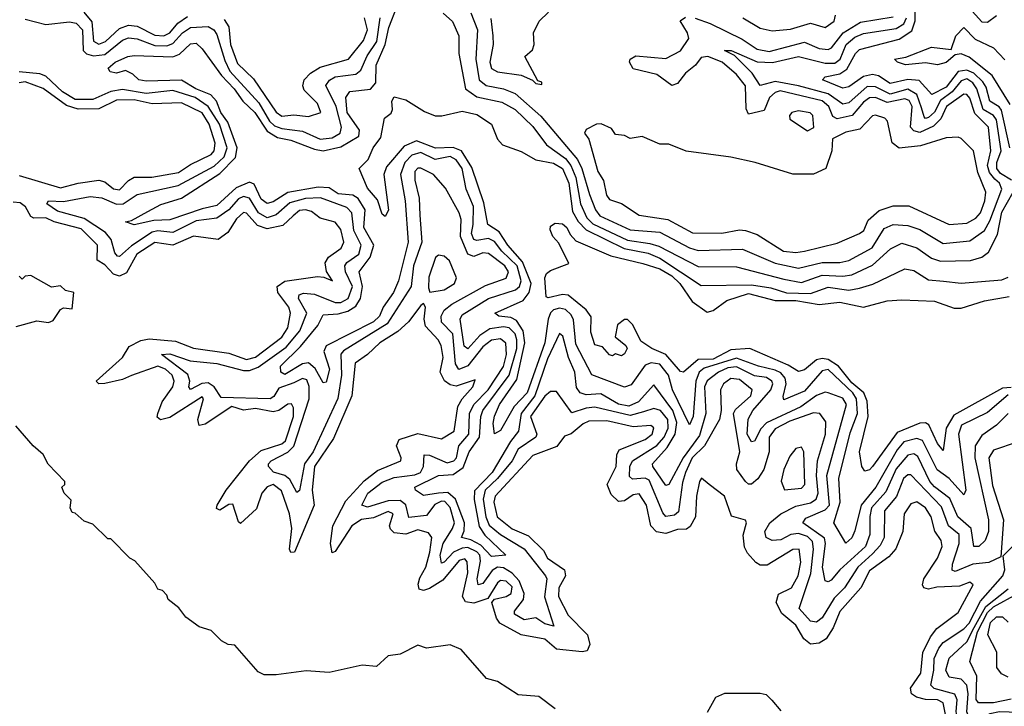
# Model space of a CAD drawing. Extents: x 2494106 to 2685573, y 758056 to 915185.
# Tile 490 of 507: x 2657097 to 2660432, y 884363 to 886689. Entities that reach past the tile are written whole.
import ezdxf

# ---------------------------------------------------------------- set-up
doc = ezdxf.new("R2010")
doc.units = 0

msp = doc.modelspace()

# ---------------------------------------------------------------- linework, layer by layer
at = {"layer": '0CON05XD'}
for points in [[(2659160, 885380), (2659125, 885386.5), (2659065, 885421.4), (2659015, 885418.6), (2658994.6, 885425), (2658983, 885443), (2658977, 885495), (2658955.2, 885545.2), (2658936.7, 885616.7), (2658925, 885625.7), (2658885, 885540.5), (2658841.3, 885415), (2658795.4, 885355), (2658786.8, 885295), (2658759.5, 885260.5), (2658696.9, 885155), (2658637, 885093), (2658636, 885064), (2658652.7, 884972.7), (2658672.6, 884942.6), (2658743.3, 884875), (2658695, 884870.7), (2658659, 884909), (2658625, 884927.6), (2658592.9, 884935), (2658602.2, 884957.8), (2658603.2, 884985), (2658573.1, 885065), (2658547.3, 885087.3), (2658515.3, 885085.3), (2658465, 885077.3), (2658436.9, 885095), (2658435.5, 885105), (2658515, 885144.6), (2658565, 885148.3), (2658598.3, 885171.7), (2658619.4, 885225), (2658654.1, 885275), (2658658.8, 885345), (2658665.6, 885365), (2658754.8, 885485), (2658780.1, 885575), (2658780.9, 885605), (2658774.4, 885625), (2658755, 885644.8), (2658735, 885649.2), (2658688.7, 885641.3), (2658655, 885619), (2658615, 885573.8), (2658602.7, 885582.7), (2658588.8, 885675), (2658595, 885689.6), (2658685, 885744.8), (2658775.8, 885774.2), (2658789.2, 885785), (2658795.8, 885804.2), (2658782, 885855), (2658729.4, 885905), (2658705, 885937.5), (2658685, 885947.6), (2658645, 885940.8), (2658634.7, 885945), (2658627.2, 885965), (2658633, 885995), (2658634.2, 886055.8), (2658608.7, 886115), (2658595.6, 886185), (2658575, 886214.1), (2658555, 886225.6), (2658504.2, 886215), (2658455, 886238.9), (2658425, 886230.6), (2658401, 886205), (2658386.9, 886165), (2658402.3, 886075), (2658412.9, 885935), (2658379.5, 885805), (2658363, 885765), (2658328.4, 885715), (2658315.2, 885685), (2658295, 885665.2), (2658135, 885584.5), (2658127.5, 885565), (2658146.2, 885505), (2658135, 885461.2), (2658125, 885458.8), (2658097.9, 885507.9), (2658075, 885526.2), (2658055, 885522.9), (2657995, 885486.9), (2657981.8, 885495), (2657980, 885515), (2658048.4, 885581.6), (2658106.3, 885653.7), (2658125, 885689.5), (2658175, 885693), (2658207.8, 885702.2), (2658235, 885718.6), (2658251, 885745), (2658257.6, 885785), (2658247, 885835), (2658284.4, 885885), (2658296, 885925), (2658262.7, 885985), (2658266.7, 886045), (2658243.2, 886083.2), (2658224.8, 886094.8), (2658175, 886099.1), (2658145, 886119.8), (2658108, 886122), (2658005, 886103.7), (2657955, 886071.8), (2657935, 886066.9), (2657915, 886080.7), (2657891.5, 886131.5), (2657875, 886138.9), (2657830.4, 886119.6), (2657765, 886059.6), (2657715, 886048.6), (2657605, 886011.1), (2657551.5, 886008.5), (2657485, 885994.4), (2657455, 886004), (2657475, 886008.8), (2657530.8, 886039.2), (2657575, 886063.2), (2657645, 886084.7), (2657775, 886167.7), (2657827.7, 886222.3), (2657833.4, 886255), (2657801.8, 886341.8), (2657778.5, 886375), (2657762.9, 886412.9), (2657744.1, 886434.1), (2657693.3, 886455), (2657645, 886484.6), (2657525, 886480.8), (2657500, 886485), (2657480, 886505), (2657455, 886517.1), (2657425, 886508.1), (2657402.9, 886512.9), (2657396, 886525), (2657420, 886545), (2657463.3, 886565), (2657485, 886567.8), (2657615, 886563.2), (2657638, 886571.9), (2657675, 886607.1), (2657695, 886609.1), (2657715, 886590.6), (2657779.9, 886499.9), (2657822.9, 886455), (2657852.8, 886412.8), (2657892.8, 886375), (2657935, 886311.4), (2657970.1, 886290.1), (2658015, 886281.5), (2658095, 886250.2), (2658125, 886245.2), (2658185, 886258.3), (2658245.4, 886295), (2658247.5, 886315), (2658206, 886375), (2658200.9, 886425), (2658215, 886446.2), (2658285, 886454), (2658302.6, 886475), (2658304.7, 886535), (2658334.8, 886605), (2658346.8, 886663.2), (2658375.5, 886734.5)], [(2660450.3, 886255), (2660422.2, 886382.2), (2660414.3, 886394.3), (2660382.8, 886412.8), (2660370.4, 886460.4), (2660358.8, 886478.9), (2660328.2, 886508.2), (2660305, 886518.6), (2660275, 886513.4), (2660235, 886460.7), (2660186, 886436), (2660142.8, 886482.8), (2660105, 886486.9), (2660045, 886473), (2660005, 886498.4), (2659985, 886503.1), (2659955, 886497), (2659905, 886461.8), (2659885, 886457.7), (2659816.2, 886485), (2659824.6, 886495.3), (2659874.5, 886505.5), (2659898.4, 886521.6), (2659927.2, 886575), (2659941.3, 886588.7), (2660075, 886623.4), (2660118.2, 886651.8), (2660130, 886685), (2660128.2, 886765)], [(2660281.4, 886765), (2660355, 886681.8), (2660375, 886680.2), (2660405, 886703.4)], [(2657314.6, 886714.5), (2657341.6, 886681.6), (2657346.8, 886616.8), (2657365, 886605.9), (2657387.3, 886615), (2657435, 886658.8), (2657465, 886670.4), (2657495, 886666.8), (2657555, 886637.1), (2657585, 886634), (2657605, 886644.3), (2657633, 886676.9), (2657665, 886699.6)], [(2658530.9, 886710.9), (2658562.7, 886682.7), (2658584.6, 886635), (2658583.8, 886575), (2658606.2, 886455), (2658645, 886427.4), (2658729.7, 886409.7), (2658774.5, 886385), (2658835, 886327.3), (2658881.5, 886265), (2658945, 886219.2), (2658963.2, 886195), (2658979.9, 886155), (2658995.7, 886065.7), (2659017.6, 886017.6), (2659037.6, 885997.6), (2659155, 885941.8), (2659231.5, 885931.5), (2659261.5, 885921.5), (2659395, 885853.5), (2659525, 885852), (2659685, 885810), (2659745, 885799.2), (2659815, 885823.9), (2659885, 885820.4), (2659915, 885824.7), (2659985, 885857.2), (2660046.6, 885913.4), (2660085, 885932), (2660135, 885916.7), (2660185, 885880.8), (2660215, 885870.7), (2660317, 885873), (2660355.4, 885884.6), (2660378.2, 885901.8), (2660408.4, 885961.6), (2660422.9, 886037.1), (2660461.6, 886105)], [(2658625, 886712.9), (2658646.9, 886655), (2658641.9, 886555), (2658652.9, 886485), (2658676.3, 886466.3), (2658735, 886454.4), (2658775, 886439.3), (2658861.8, 886361.8), (2658985.6, 886215), (2659000.7, 886185), (2659026.8, 886096.8), (2659047.2, 886045), (2659062, 886025), (2659165, 885977.4), (2659265, 885969), (2659365, 885916.4), (2659395, 885907.3), (2659545, 885911.8), (2659655, 885864.8), (2659735, 885847.6), (2659815, 885866.5), (2659875, 885866.6), (2659905, 885873.7), (2659984, 885916), (2660025, 885981.8), (2660055, 885995.3), (2660105, 885991.6), (2660145, 885978.2), (2660225, 885930.9), (2660315, 885940.3), (2660364.1, 885975), (2660382.6, 886007.4), (2660423.5, 886115), (2660415.2, 886135), (2660399, 886149), (2660381.3, 886171.4), (2660374.8, 886195), (2660386.3, 886245), (2660377.5, 886325), (2660331.8, 886371.8), (2660315, 886423.1), (2660305, 886436.2), (2660295, 886437.3), (2660235.7, 886395), (2660216.3, 886353.7), (2660191.9, 886328.1), (2660145, 886307.4), (2660125, 886312.6), (2660113.6, 886325), (2660120, 886395), (2660109.4, 886415), (2660095, 886421.3), (2660035, 886408.4), (2659995, 886425.5), (2659975, 886424.8), (2659955, 886410.2), (2659915.9, 886364.1), (2659865, 886353.2), (2659850.9, 886360.9), (2659837.2, 886395), (2659815, 886414.1), (2659672.1, 886447.9), (2659655, 886442.5), (2659636.7, 886425), (2659618.4, 886381.6), (2659565, 886368.8), (2659557.6, 886387.6), (2659555.2, 886465), (2659525, 886503.7), (2659475.8, 886545), (2659427.5, 886565), (2659405, 886560.9), (2659385.7, 886535), (2659351.6, 886508.4), (2659325, 886472.5), (2659305, 886466.4), (2659255, 886503.6), (2659175, 886523.1), (2659162, 886545), (2659164.5, 886555.5), (2659183.2, 886566.8), (2659285, 886558.2), (2659335, 886583.7), (2659362.6, 886625), (2659358.6, 886645), (2659333.9, 886685), (2659352.3, 886697.7)], [(2658693, 886693), (2658699.4, 886635), (2658700.6, 886605), (2658689.1, 886545), (2658695, 886523.3), (2658715, 886512.3), (2658795, 886501.2), (2658833.8, 886483.8), (2658845, 886472.5), (2658865, 886470), (2658865, 886477.5), (2658851.7, 886481.7), (2658807.5, 886565), (2658833.3, 886586.7), (2658838.8, 886605), (2658837.5, 886645), (2658856.4, 886683.6), (2658887.5, 886715)], [(2659545.9, 886695.9), (2659605, 886660), (2659645, 886651.2), (2659707, 886657), (2659775, 886677.1), (2659825, 886662.9), (2659855, 886684.3), (2659860, 886705)], [(2657115, 886691.1), (2657185, 886672.3), (2657265, 886681.7), (2657287.8, 886677.8), (2657309.8, 886655), (2657311.8, 886585), (2657323.2, 886573.2), (2657346.8, 886566.8), (2657385, 886571.6), (2657445, 886619.3), (2657465, 886627.6), (2657495, 886624.3), (2657555, 886602.1), (2657595, 886600.2), (2657615, 886609), (2657648.6, 886645), (2657675, 886662.5), (2657735, 886666.3), (2657754.6, 886655), (2657765, 886639.4), (2657791.4, 886551.4), (2657809, 886515), (2657907, 886407), (2657943.2, 886345), (2657960.1, 886330.1), (2657985, 886320.7), (2658055, 886311), (2658115, 886284.8), (2658155, 886289.2), (2658182.3, 886305), (2658186.4, 886325), (2658169.1, 886395), (2658134.2, 886465.8), (2658146.1, 886483.9), (2658164.8, 886495.2), (2658235.2, 886504.8), (2658252.1, 886517.9), (2658273.2, 886566.8), (2658306.2, 886615), (2658317.8, 886695)], [(2657789.6, 886689.5), (2657804.8, 886664.8), (2657810.4, 886605), (2657835, 886540.9), (2657888.3, 886488.3), (2657965, 886375.5), (2657985, 886362.2), (2658025, 886366.4), (2658075, 886361.1), (2658116.7, 886375), (2658106, 886405), (2658060.4, 886450.4), (2658055.5, 886465), (2658060, 886485), (2658081.9, 886508.1), (2658115, 886528.7), (2658210, 886555), (2658261.3, 886618.7), (2658275.3, 886655), (2658264.6, 886695)], [(2659385, 886694.8), (2659435, 886676.4), (2659543.6, 886623.6), (2659595, 886589.6), (2659635, 886580.9), (2659755, 886612.7), (2659805, 886591.8), (2659835, 886588.2), (2659846.2, 886593.8), (2659885.3, 886645), (2659945, 886680.2), (2660055, 886698.4)], [(2660455.7, 886145), (2660418.2, 886168.2), (2660405.9, 886185), (2660406.5, 886205), (2660420.5, 886245), (2660405, 886350.4), (2660394.9, 886364.9), (2660360, 886385), (2660338.4, 886455), (2660325, 886475.2), (2660305, 886488.9), (2660285, 886482.1), (2660254.5, 886445), (2660215.9, 886415), (2660195, 886375.4), (2660175, 886357.4), (2660165, 886354.7), (2660159.7, 886359.7), (2660151.1, 886391.1), (2660135.5, 886435.5), (2660105, 886453.6), (2660045, 886436.7), (2659995, 886462.1), (2659966.8, 886463.2), (2659905, 886407.9), (2659885, 886403.3), (2659835, 886438), (2659735, 886465.2), (2659655, 886480.2), (2659605, 886466.7), (2659577.5, 886507.5), (2659517.9, 886567.9), (2659483.8, 886585), (2659506.7, 886585), (2659595, 886546.6), (2659646.1, 886543.9), (2659735, 886564.7), (2659825, 886542.4), (2659858.1, 886541.9), (2659875.7, 886555), (2659895.7, 886605), (2659925, 886630.2), (2659955, 886642.3), (2660065, 886659.3), (2660091.2, 886675), (2660100.5, 886695)], [(2660451.4, 886401.4), (2660390.1, 886500.1), (2660312.2, 886562.2), (2660285, 886573.3), (2660265, 886570), (2660235, 886543.8), (2660205, 886536.2), (2660165, 886543.5), (2660096.4, 886536.4), (2660070, 886545), (2660060, 886555), (2660098, 886562), (2660185, 886596), (2660251.7, 886588.3), (2660267.5, 886635), (2660295, 886662.5), (2660333.1, 886623.1), (2660395, 886593.8), (2660433.3, 886553.3)], [(2659616.8, 885165), (2659596.4, 885133.6), (2659575, 885115.5), (2659565, 885115.5), (2659555, 885124.4), (2659526.1, 885165), (2659524.7, 885185), (2659535.6, 885225), (2659514.5, 885355), (2659521.7, 885368.3), (2659572.7, 885415), (2659577.3, 885435), (2659535, 885470.3), (2659505, 885474), (2659480.8, 885455), (2659470, 885435), (2659472.7, 885365), (2659467.3, 885335), (2659416.5, 885245), (2659374.2, 885205), (2659351.6, 885155), (2659341.7, 885121.7), (2659328.4, 885021.6), (2659315, 885010.4), (2659285, 885006.5), (2659275, 885018), (2659228.9, 885128.9), (2659215, 885136), (2659172.3, 885132.3), (2659161.7, 885141.7), (2659163.8, 885175), (2659172.8, 885195), (2659255, 885246.4), (2659279.5, 885275), (2659292.6, 885305), (2659291.7, 885335), (2659267.7, 885365), (2659245, 885371.9), (2659209.1, 885360.9), (2659165, 885348.8), (2659045, 885376), (2659015, 885373.2), (2658967.3, 885357.3), (2658915, 885430), (2658895, 885429.1), (2658875, 885413.2), (2658826.6, 885345), (2658848.7, 885285), (2658845.4, 885275), (2658785.5, 885234.5), (2658764.8, 885195), (2658715.5, 885134.5), (2658673.5, 885095), (2658666.6, 885065), (2658675.1, 885005.1), (2658686.9, 884976.9), (2658725, 884944.8), (2658805, 884896.9), (2658878.2, 884805), (2658882.1, 884795), (2658874.3, 884734.3), (2658906, 884635), (2658875, 884642.5), (2658845, 884662.5), (2658805, 884655.8), (2658772.5, 884675), (2658772.5, 884685), (2658803.3, 884725), (2658805.2, 884745), (2658788.4, 884788.4), (2658765, 884813.9), (2658735, 884832.1), (2658715, 884834.8), (2658697, 884823), (2658665, 884779.3), (2658650, 884775), (2658645.8, 884795), (2658657.3, 884855), (2658655.4, 884875), (2658645, 884886.6), (2658615, 884900.7), (2658595, 884899.3), (2658565.9, 884885), (2658535, 884851.2), (2658525, 884848), (2658520.6, 884875), (2658531, 884915), (2658563, 884965), (2658569, 884985), (2658555, 885036.8), (2658537.3, 885057.3), (2658525, 885058), (2658503.2, 885046.8), (2658475, 885009.3), (2658415, 885002.2), (2658405.2, 885045.2), (2658385, 885060), (2658345, 885059), (2658275, 885037.8), (2658255.6, 885045), (2658276.3, 885085), (2658325, 885122.4), (2658365, 885138.1), (2658435, 885147.3), (2658454.5, 885155.5), (2658464.7, 885175), (2658466.7, 885215), (2658485, 885214), (2658545, 885188.3), (2658567.7, 885195), (2658575.7, 885205), (2658584.2, 885245), (2658617.8, 885285), (2658620.8, 885355), (2658634.6, 885385.4), (2658683, 885435), (2658735, 885514.6), (2658745.2, 885555), (2658742.8, 885592.8), (2658725, 885608.4), (2658695, 885603.7), (2658665, 885581.1), (2658615, 885516.1), (2658583.6, 885503.6), (2658573.4, 885523.4), (2658564.4, 885625), (2658525.3, 885665), (2658523.9, 885685), (2658534.8, 885705.1), (2658560, 885725), (2658675, 885788.1), (2658745, 885813.1), (2658752, 885835), (2658739.6, 885855), (2658685, 885896.7), (2658665, 885899.7), (2658635, 885887.1), (2658614.5, 885894.5), (2658589.5, 885955), (2658592.5, 886012.5), (2658585.7, 886034.3), (2658538.9, 886118.9), (2658498, 886165), (2658455, 886186.4), (2658445, 886186.5), (2658435.5, 886174.5), (2658435.4, 886145), (2658450.3, 886085), (2658452.6, 886027.4), (2658458.7, 885935), (2658430.2, 885855), (2658423.2, 885785), (2658341.4, 885658.6), (2658193, 885567), (2658184.1, 885555.9), (2658186.9, 885485), (2658174, 885406), (2658090.5, 885225), (2658061.2, 885185), (2658045, 885094), (2658035, 885087.5), (2658011.8, 885131.8), (2657994.5, 885144.5), (2657956.8, 885156.8), (2657940, 885175), (2657940, 885185), (2657948.9, 885195), (2658005, 885223.8), (2658025.7, 885244.3), (2658077.5, 885405), (2658077, 885447), (2658069.1, 885469.1), (2658055, 885473.6), (2658025, 885459.4), (2657975, 885441.2), (2657957.3, 885412.7), (2657945, 885404.3), (2657779.1, 885409.1), (2657755.4, 885445.4), (2657735, 885459.4), (2657713.7, 885456.3), (2657675, 885436), (2657669.4, 885445), (2657673.4, 885465), (2657666.6, 885486.6), (2657576.7, 885555), (2657605, 885557.3), (2657673.8, 885533.8), (2657765, 885524.8), (2657855, 885500.5), (2657875, 885500.2), (2657905, 885511.7), (2657999.7, 885580.3), (2658045.6, 885635), (2658069.6, 885695), (2658041.5, 885745), (2658043, 885757), (2658057.6, 885762.4), (2658095, 885759.7), (2658165, 885731), (2658185, 885731.2), (2658209.2, 885745), (2658224.4, 885785), (2658200.7, 885835), (2658197.7, 885855), (2658205, 885866.6), (2658245.8, 885895), (2658253.2, 885925), (2658228.3, 885975), (2658222.2, 886035), (2658205, 886052.9), (2658115.8, 886085.8), (2658065, 886083.9), (2658011.3, 886068.7), (2657965, 886027.9), (2657935, 886017.7), (2657905.6, 886035), (2657875, 886084.7), (2657855, 886090.2), (2657838.2, 886081.8), (2657805, 886045.2), (2657765, 886016.7), (2657695, 886008), (2657615, 885968.1), (2657565, 885973.8), (2657545, 885969), (2657475, 885923.3), (2657435, 885887.3), (2657427.6, 885887.6), (2657418.8, 885898.8), (2657406.5, 885945), (2657387.8, 885967.8), (2657315.7, 886015.7), (2657225, 886040.8), (2657188.6, 886065), (2657194.7, 886075.3), (2657245, 886073.3), (2657335, 886090), (2657375, 886085.8), (2657425, 886063.7), (2657447.1, 886065), (2657495, 886097.5), (2657633.1, 886126.9), (2657755, 886193.3), (2657789.4, 886225), (2657799.5, 886255), (2657774, 886335), (2657735, 886394.8), (2657690.7, 886425), (2657615, 886448.7), (2657525, 886438.7), (2657445, 886452.3), (2657405, 886445.8), (2657345, 886419), (2657285, 886419), (2657241.9, 886445), (2657185, 886498.2), (2657165, 886505.7), (2657095, 886513)], [(2657095, 886161.1), (2657235, 886119.3), (2657295, 886135.7), (2657365, 886145.2), (2657385, 886140.3), (2657415, 886116.1), (2657435, 886112.3), (2657465, 886144.1), (2657485, 886155.7), (2657544.3, 886155.7), (2657635, 886171.9), (2657675, 886198.9), (2657745, 886232.9), (2657755.8, 886245), (2657759.1, 886270.9), (2657739, 886335), (2657715, 886374.1), (2657645, 886407), (2657545, 886404.3), (2657485, 886417.9), (2657425, 886416.7), (2657365, 886387.6), (2657295, 886386.2), (2657255, 886398.9), (2657176, 886456), (2657115, 886478.7), (2657095, 886475.6)], [(2660445, 885417.9), (2660375, 885358.6), (2660286.9, 885315), (2660277, 885285), (2660301.5, 885095), (2660295, 885080), (2660245, 885134.7), (2660204.5, 885164.5), (2660155, 885263.4), (2660135, 885270), (2660090.9, 885259.1), (2660068.4, 885231.6), (2659996.2, 885105), (2659946.3, 885045), (2659925, 884958), (2659915, 884934.2), (2659895, 884916), (2659854.6, 884985), (2659875.2, 885054.8), (2659870.7, 885135), (2659909.6, 885289.6), (2659934.5, 885355), (2659930.6, 885405), (2659918.8, 885425), (2659835, 885504.2), (2659815, 885499.2), (2659755, 885430.7), (2659685, 885401.4), (2659682.4, 885412.4), (2659692.6, 885455), (2659689.6, 885475), (2659675, 885493), (2659655, 885502.3), (2659599.4, 885515), (2659525, 885542.2), (2659415, 885508.9), (2659398.4, 885495), (2659386.6, 885465), (2659377.8, 885345), (2659365, 885316.2), (2659307.8, 885435), (2659294.1, 885485), (2659265, 885522.5), (2659235, 885527), (2659215, 885518.4), (2659167.4, 885452.6), (2659145, 885443.8), (2659035, 885486.5), (2658980.4, 885590.4), (2658972.8, 885672.8), (2658965, 885689.3), (2658945, 885706.9), (2658925, 885712.4), (2658905, 885706), (2658895, 885695.7), (2658886.2, 885675), (2658875.2, 885595), (2658815.2, 885425), (2658771.8, 885378.2), (2658725, 885298), (2658705, 885286.7), (2658700.7, 885320.7), (2658705, 885346), (2658721.8, 885385), (2658780.1, 885469.9), (2658807.9, 885595), (2658802.3, 885635), (2658779.6, 885669.6), (2658760, 885680), (2658720, 885685), (2658706.2, 885695), (2658801.8, 885738.2), (2658822.2, 885765), (2658829, 885795), (2658799.3, 885869.3), (2658749.6, 885925), (2658720.7, 885970.7), (2658682.9, 885995), (2658668.8, 886068.8), (2658628.5, 886188.5), (2658593.7, 886245), (2658565, 886256.2), (2658505, 886254.3), (2658441.1, 886278.9), (2658399.3, 886260.7), (2658339.3, 886190.7), (2658330, 886165), (2658345.7, 886044.3), (2658335, 886022.5), (2658325, 886030), (2658308.9, 886078.9), (2658275, 886118.8), (2658246.7, 886185), (2658276.7, 886215), (2658294.2, 886255), (2658319.8, 886290.2), (2658332.5, 886355), (2658355, 886372.5), (2658360, 886385), (2658357, 886413), (2658365, 886427.5), (2658405, 886417.5), (2658467.8, 886377.8), (2658503.8, 886363.8), (2658526.4, 886363.6), (2658595, 886379.6), (2658645, 886368.2), (2658694.7, 886334.7), (2658715, 886284.4), (2658731.5, 886265), (2658795, 886242.5), (2658844.7, 886214.7), (2658905, 886203.2), (2658935.1, 886185.1), (2658956.9, 886135), (2658969.2, 886039.2), (2658988.6, 886005), (2659015, 885977.8), (2659143.8, 885913.8), (2659225, 885898.2), (2659265, 885881.8), (2659405, 885789.2), (2659575, 885790.5), (2659640.6, 885780.6), (2659694.1, 885764.1), (2659775, 885761.7), (2659835, 885782.7), (2659905, 885773.3), (2659940.9, 885779.1), (2659986.7, 885793.3), (2660095, 885845.5), (2660125, 885839.5), (2660175, 885807.5), (2660226.2, 885803.8), (2660285, 885796.2), (2660422.7, 885807.3), (2660445, 885817.1)], [(2659725, 885900.4), (2659755, 885904.6), (2659865, 885932.2), (2659941.2, 885965), (2659955.4, 885974.7), (2659970.2, 886009.8), (2660007.6, 886042.4), (2660055, 886058.5), (2660108, 886058), (2660245, 885995.5), (2660305, 886000), (2660335, 886016.5), (2660351.5, 886035), (2660365.8, 886075), (2660368.5, 886105), (2660342, 886171.9), (2660327.5, 886245), (2660285, 886286.7), (2660275, 886291.2), (2660235, 886289.2), (2660148.3, 886261.7), (2660075, 886254.2), (2660052.2, 886272.2), (2660036.2, 886345), (2660026.7, 886355), (2659995, 886365.7), (2659985, 886363.3), (2659942, 886318), (2659895, 886308.1), (2659850, 886285), (2659847.5, 886245), (2659827.5, 886185), (2659785, 886166), (2659744.2, 886165.8), (2659715, 886166), (2659587.5, 886205), (2659505, 886223.3), (2659353.9, 886243.9), (2659295, 886267.5), (2659265, 886267.5), (2659205, 886293.3), (2659165, 886286.7), (2659145, 886296.7), (2659115, 886300), (2659100.7, 886320.7), (2659066.1, 886336.1), (2659050, 886335), (2659015, 886317.5), (2659010, 886305), (2659023.9, 886283.9), (2659054.6, 886175), (2659074, 886144), (2659084.7, 886094.7), (2659095, 886080), (2659135, 886066.5), (2659195, 886026.9), (2659291.7, 886011.7), (2659375, 885967.2), (2659475, 885965.4), (2659535, 885977.5), (2659555, 885975.4), (2659595, 885960.9), (2659683.8, 885905), (2659725, 885900.4)], [(2659765, 886312.5), (2659786, 886324), (2659783.3, 886365), (2659773.9, 886373.9), (2659735, 886380), (2659712.5, 886375), (2659703.8, 886365), (2659705, 886352.5), (2659765, 886312.5)], [(2660232, 884335), (2660224.5, 884375), (2660205, 884385.2), (2660165, 884385.7), (2660134.2, 884394.2), (2660117.8, 884405), (2660114.4, 884425), (2660149.1, 884475), (2660155.7, 884545), (2660181.2, 884598.8), (2660203, 884627), (2660275, 884681.4), (2660325.7, 884775), (2660315, 884783.8), (2660280.2, 884769.8), (2660203.3, 884766.7), (2660175, 884760), (2660158.8, 884765), (2660154.3, 884775), (2660159.4, 884795), (2660205.4, 884865), (2660221.1, 884905), (2660218.2, 884925), (2660196.8, 884956.8), (2660183.5, 885005), (2660164.5, 885035), (2660135, 885055.6), (2660115, 885048.6), (2660092.2, 885015), (2660087.7, 884955), (2660063.7, 884896.3), (2660040, 884870), (2659975, 884822.5), (2659946.2, 884765), (2659875, 884684.5), (2659851.6, 884628.4), (2659828.2, 884591.8), (2659805, 884577.1), (2659775, 884573.8), (2659752.1, 884592.1), (2659725, 884638.5), (2659677.9, 884677.9), (2659658.8, 884715), (2659666.9, 884743.1), (2659710.6, 884765), (2659733.2, 884805), (2659741.9, 884851.9), (2659736.7, 884895), (2659715, 884894.4), (2659628.6, 884841.5), (2659605, 884841.8), (2659589.8, 884849.8), (2659561.5, 884881.5), (2659551.9, 884901.9), (2659547.4, 884942.6), (2659558.6, 884985), (2659555, 884993.3), (2659507.1, 885007.1), (2659483.8, 885075), (2659432.5, 885115), (2659406.4, 885136.4), (2659398.8, 885125), (2659389.5, 885075), (2659386.2, 885005), (2659368, 884972), (2659355, 884963.3), (2659325, 884962.3), (2659285, 884948.4), (2659253.7, 884953.7), (2659234.8, 884974.8), (2659219.2, 885045), (2659195, 885083.3), (2659175, 885079.6), (2659145, 885059.1), (2659125, 885056.7), (2659100.5, 885080.5), (2659086.8, 885115), (2659116.6, 885175), (2659118.8, 885215), (2659127.7, 885232.4), (2659215, 885266.5), (2659238.9, 885285), (2659245, 885306), (2659234.3, 885314.3), (2659175, 885310), (2659085, 885330.3), (2659025, 885329.6), (2659005, 885320.4), (2658965, 885285.6), (2658941.7, 885278.3), (2658916.2, 885243.8), (2658835, 885212.2), (2658706.7, 885075), (2658702.8, 885055), (2658714, 885005), (2658765, 884964.1), (2658820.5, 884940.5), (2658870.5, 884890.5), (2658885, 884864.6), (2658942, 884825), (2658945.3, 884805), (2658923.2, 884765), (2658921.8, 884735), (2658955, 884671.8), (2659020, 884605), (2659027.7, 884572.3), (2659018.9, 884551.1), (2659002.2, 884547.8), (2658915, 884556.6), (2658875, 884590.7), (2658795, 884605.3), (2658722.9, 884645), (2658711.4, 884661.4), (2658695.7, 884714.3), (2658704.4, 884725.6), (2658745, 884734.7), (2658761.8, 884745), (2658765, 884768.1), (2658745, 884786.6), (2658725, 884789.6), (2658715, 884781.8), (2658682.1, 884727.9), (2658635, 884712.6), (2658607.1, 884717.1), (2658597.1, 884735), (2658615.2, 884815.2), (2658612.4, 884852.4), (2658605, 884862.2), (2658585, 884857.2), (2658529.7, 884790.3), (2658485, 884761.8), (2658465, 884755.3), (2658450, 884760), (2658446.3, 884776.4), (2658452, 884798), (2658472.9, 884835), (2658486.4, 884885), (2658492.3, 884935), (2658481.3, 884951.3), (2658445, 884961.3), (2658405, 884946.1), (2658365, 884950.9), (2658352.7, 884962.7), (2658349.7, 884975), (2658361.5, 885015), (2658345, 885023.1), (2658295, 885001.4), (2658255, 884995.9), (2658222, 884975), (2658165, 884888), (2658155, 884883.3), (2658150, 884915), (2658157, 884975), (2658201, 885059), (2658263, 885127), (2658308.3, 885161.7), (2658388, 885195), (2658389.4, 885205), (2658373.5, 885245), (2658382.5, 885267.5), (2658445, 885287.5), (2658525, 885269.4), (2658568.2, 885295), (2658581.2, 885378.8), (2658595.7, 885404.3), (2658631.9, 885445), (2658639.3, 885469.3), (2658575, 885448.2), (2658555, 885452.3), (2658536.1, 885466.1), (2658521.5, 885495), (2658531.6, 885545), (2658524.6, 885585), (2658514.5, 885605), (2658471.2, 885651.2), (2658466.2, 885675), (2658471.2, 885715), (2658465, 885727.5), (2658455, 885721.2), (2658413.9, 885666.1), (2658377.7, 885632.3), (2658316.4, 885595), (2658275.3, 885554.7), (2658232.9, 885525), (2658222, 885415), (2658159.2, 885270.8), (2658094.8, 885175), (2658087.4, 885095), (2658093.7, 885045), (2658028.1, 884885), (2658015, 884884.4), (2658011.1, 884895), (2658018.9, 884965), (2658011, 885015), (2657983.6, 885093.6), (2657955, 885114.6), (2657935, 885106.6), (2657917.1, 885085), (2657898.4, 885031.6), (2657845, 884982.9), (2657838.1, 884988.1), (2657818.3, 885048.3), (2657805, 885046.4), (2657775, 885027.5), (2657763.3, 885033.3), (2657765.5, 885045), (2657796.5, 885095), (2657874.9, 885195.1), (2657915, 885229.8), (2657985, 885252.4), (2657997.1, 885262.8), (2658023.9, 885345), (2658024, 885374), (2658017.3, 885387.3), (2658005, 885386.5), (2657974.4, 885365.7), (2657955, 885360.5), (2657895, 885371.5), (2657855, 885366), (2657815, 885378.5), (2657725, 885318.8), (2657705, 885314.5), (2657700.3, 885335), (2657718.9, 885405), (2657715, 885412), (2657605, 885341.1), (2657573.3, 885333.3), (2657563, 885343), (2657564.6, 885355), (2657579, 885395), (2657615.7, 885445), (2657620.3, 885465), (2657612.9, 885485), (2657591.2, 885505), (2657565, 885515.7), (2657475, 885483.6), (2657445, 885470), (2657385, 885456.4), (2657365, 885455.8), (2657355.8, 885465), (2657445.2, 885544.8), (2657468, 885582), (2657507.6, 885602.4), (2657535, 885607.5), (2657625, 885600.4), (2657685, 885576.2), (2657805, 885559.8), (2657865, 885537.6), (2657895, 885546.2), (2657985, 885613.6), (2658004.8, 885645.2), (2658014.1, 885695), (2658008.6, 885715), (2657970.9, 885765), (2657969.2, 885785), (2657995, 885803.1), (2658105, 885819.6), (2658127.1, 885817.1), (2658155.9, 885804.1), (2658136.2, 885836.2), (2658131.2, 885865), (2658142.5, 885885), (2658185.5, 885915), (2658194.6, 885935), (2658185, 885978.6), (2658165, 886003.6), (2658115, 886017.3), (2658085, 886039.6), (2658065.2, 886045.2), (2658045, 886042.4), (2658022.8, 886025), (2657988.3, 885991.7), (2657935, 885980.8), (2657902.1, 885992), (2657865, 886033.8), (2657855, 886036.1), (2657830.7, 886015), (2657801.7, 885968.3), (2657768.8, 885945), (2657685, 885956), (2657615, 885925.7), (2657555, 885934.7), (2657493.2, 885895), (2657458.5, 885831.5), (2657435, 885820.5), (2657415, 885827.5), (2657385, 885858.6), (2657359.4, 885875), (2657360.7, 885925), (2657305, 885980.2), (2657213.8, 886003.8), (2657185, 886018.1), (2657145, 886016.5), (2657135, 886022.2), (2657117, 886055), (2657098.2, 886068.2), (2657075, 886071.3)], [(2660455, 885443.6), (2660425, 885441.4), (2660260.1, 885349.9), (2660235.2, 885304.8), (2660225, 885230), (2660205, 885253.1), (2660176.5, 885316.5), (2660165, 885323.8), (2660145, 885321.8), (2660069.1, 885290.9), (2659985, 885175.6), (2659975, 885164.4), (2659959.6, 885159.5), (2659948.9, 885175), (2659941.2, 885225), (2659971, 885345), (2659966.7, 885396.7), (2659955.8, 885425), (2659915, 885459.4), (2659869.8, 885515), (2659835, 885537.9), (2659815, 885541.7), (2659795, 885536.6), (2659755, 885503.5), (2659735, 885497.1), (2659699.2, 885519.2), (2659570, 885575), (2659505, 885570.2), (2659445, 885538.7), (2659395, 885538.3), (2659345, 885495.5), (2659335, 885497.3), (2659284.8, 885554.8), (2659237.5, 885575), (2659200, 885600), (2659173.8, 885655), (2659155, 885673.8), (2659145, 885673.8), (2659121.2, 885655), (2659113.3, 885615), (2659150, 885585), (2659153.8, 885575), (2659145, 885557.5), (2659135, 885550), (2659115, 885556.7), (2659105, 885550), (2659095, 885553.3), (2659070.7, 885580.7), (2659045, 885587.5), (2659031.1, 885631.1), (2659032.2, 885682.2), (2659015.9, 885705.9), (2658955, 885755.8), (2658935, 885758.1), (2658886.4, 885746.4), (2658880, 885750), (2658875.7, 885814.3), (2658881.1, 885828.9), (2658895, 885840), (2658956.7, 885863.3), (2658922.3, 885932.3), (2658902, 885955), (2658893.3, 885976.7), (2658895, 885990), (2658910.7, 885999.3), (2658935, 885997.1), (2658950, 885985), (2658961.1, 885961.1), (2658980.5, 885940.5), (2659099.2, 885889.2), (2659206.9, 885863.1), (2659265, 885845.6), (2659305, 885821.8), (2659333.2, 885795), (2659374, 885734), (2659425, 885697.9), (2659445, 885703.5), (2659492.1, 885737.9), (2659565, 885761.4), (2659655, 885738.3), (2659725, 885737.8), (2659805, 885724.4), (2659875, 885732), (2659955, 885715.4), (2660035, 885736.4), (2660085, 885740), (2660195.3, 885735.3), (2660262.2, 885712.2), (2660285, 885711.5), (2660365, 885736.6), (2660448.3, 885751.7)], [(2658486.4, 885766.4), (2658535, 885773.5), (2658570, 885795), (2658576, 885815), (2658552.2, 885872.2), (2658535, 885888), (2658515, 885891.2), (2658505, 885883.3), (2658483, 885817), (2658481.1, 885781.1), (2658486.4, 885766.4)], [(2657085, 885650), (2657155, 885668.8), (2657195, 885663.3), (2657210, 885670), (2657235, 885707.5), (2657245, 885712.5), (2657275, 885710), (2657280, 885765), (2657251.7, 885771.7), (2657235, 885787.5), (2657205, 885782.5), (2657135, 885822.5), (2657115, 885820), (2657105, 885810), (2657095, 885820)], [(2660444.6, 885355), (2660404.8, 885315.2), (2660355, 885280), (2660332.9, 885245), (2660331.2, 885205), (2660377.5, 884995), (2660377.7, 884955), (2660367.3, 884925), (2660345, 884904.6), (2660328.6, 884905), (2660318.9, 884965), (2660274.6, 885005.4), (2660247, 885066.9), (2660195, 885106.5), (2660179.8, 885125), (2660138.9, 885208.9), (2660125, 885218.9), (2660105, 885214), (2660065, 885167.1), (2660030.5, 885089.5), (2659981.9, 885035), (2659975.6, 885005.6), (2659976.2, 884945), (2659961.2, 884905), (2659874.5, 884825.5), (2659845, 884790), (2659835, 884784.4), (2659825, 884788), (2659815.3, 884835), (2659825.6, 884915), (2659823.1, 884933.1), (2659748.9, 884985), (2659759.7, 885000.2), (2659825, 885028.4), (2659839.4, 885045), (2659830.6, 885145), (2659896.7, 885385), (2659885, 885406.9), (2659835, 885424.6), (2659825, 885426.9), (2659795, 885415.7), (2659742.5, 885377.5), (2659626.1, 885323.9), (2659606.7, 885303.3), (2659585, 885260.8), (2659575, 885258.6), (2659560.7, 885285), (2659564.4, 885335.6), (2659580, 885365), (2659641.4, 885435), (2659647.8, 885455), (2659644.7, 885465), (2659626.6, 885476.6), (2659585, 885482.9), (2659525, 885513.2), (2659495, 885510), (2659463.4, 885495), (2659425, 885465.3), (2659416.5, 885445), (2659420.7, 885355), (2659399, 885281), (2659343.4, 885205), (2659295.8, 885114.2), (2659285, 885111.1), (2659241.2, 885175), (2659240.4, 885185), (2659289.9, 885240.1), (2659316.4, 885285), (2659322.2, 885325), (2659308.9, 885365), (2659245, 885452), (2659192.8, 885395), (2659160, 885380)], [(2660475, 885257.5), (2660395, 885231.2), (2660378.8, 885205), (2660391.2, 885111.2), (2660428.7, 884995), (2660420, 884870), (2660379.2, 884850.8), (2660325, 884844.3), (2660265, 884819.6), (2660255, 884824), (2660256, 884845), (2660278.9, 884915), (2660278.4, 884945), (2660242.4, 884975), (2660218.8, 885038.8), (2660115, 885146.8), (2660105, 885146.8), (2660090.7, 885135), (2660066, 885074), (2660025.3, 885025), (2660024.7, 884935), (2660011.7, 884908.3), (2659985, 884879.3), (2659936, 884835), (2659890.5, 884765), (2659855, 884729.3), (2659815, 884662.7), (2659795, 884647.9), (2659775, 884651.5), (2659737.1, 884695), (2659776.6, 884813.4), (2659785.6, 884895.6), (2659781.6, 884921.6), (2659765, 884938.2), (2659735, 884948.8), (2659708.9, 884945), (2659675, 884927.1), (2659645.3, 884925.3), (2659625.4, 884935.4), (2659620.4, 884955), (2659637.7, 884985), (2659675, 885015.3), (2659725, 885040.7), (2659775, 885052.9), (2659794.8, 885065.2), (2659801.3, 885085), (2659795.5, 885145), (2659799, 885195), (2659826.1, 885285), (2659826.7, 885326.7), (2659807.1, 885355), (2659785, 885357.6), (2659705, 885329.6), (2659655, 885303.6), (2659635.3, 885275), (2659635.2, 885225), (2659616.8, 885165)], [(2657965, 884470), (2657925, 884470), (2657905, 884480), (2657825, 884570), (2657803, 884573), (2657780, 884585), (2657745, 884620), (2657705, 884632.5), (2657660, 884665), (2657636.4, 884696.4), (2657600, 884725), (2657595, 884740), (2657580, 884755), (2657565, 884760), (2657555, 884780), (2657486.4, 884856.4), (2657470, 884865), (2657405, 884930), (2657395, 884930), (2657345, 884980), (2657315, 884990), (2657285, 885017.5), (2657275, 885020), (2657267.5, 885035), (2657271.7, 885061.7), (2657247.5, 885085), (2657240, 885105), (2657250, 885115), (2657250, 885125), (2657193.6, 885183.6), (2657176.4, 885216.4), (2657142.5, 885245), (2657083.6, 885313.6)], [(2659686.7, 885096.7), (2659745, 885102.5), (2659756.2, 885115), (2659752.5, 885225), (2659745, 885241.2), (2659725, 885236), (2659705, 885210), (2659684.6, 885165.3), (2659676, 885126), (2659686.7, 885096.7)], [(2660495, 884311.2), (2660405, 884309.8), (2660375, 884299.3), (2660335, 884265.2), (2660315, 884263.8), (2660290.1, 884280.1), (2660275.2, 884305), (2660268.3, 884345), (2660271.9, 884385), (2660264.4, 884404.4), (2660193.7, 884423.7), (2660182.6, 884435), (2660193, 884485), (2660194, 884525), (2660209.9, 884560.1), (2660225, 884578.8), (2660294.3, 884625.7), (2660312.1, 884645), (2660350.4, 884719.6), (2660426.4, 884805), (2660433.5, 884825), (2660427.5, 884872.5), (2660501.6, 884945)], [(2660545, 884339.8), (2660415, 884343.9), (2660382.3, 884337.7), (2660335, 884315.8), (2660315, 884318.8), (2660304.1, 884344.1), (2660308.7, 884405), (2660304.8, 884435), (2660285, 884455.3), (2660245, 884461.8), (2660233.2, 884485), (2660245, 884526.5), (2660305, 884581.2), (2660330, 884630), (2660368.8, 884701.2), (2660445, 884761.2)], [(2660455, 884387.6), (2660395, 884374.8), (2660344.2, 884375), (2660336.5, 884386.5), (2660338.8, 884465), (2660314.6, 884515), (2660340.8, 884615), (2660375, 884680.7), (2660395, 884700.1), (2660477.1, 884745)], [(2660445, 884462.2), (2660422.6, 884472.6), (2660406, 884495), (2660406.7, 884546.7), (2660375.8, 884605.8), (2660385, 884646.7), (2660405, 884666.7), (2660425, 884666.2), (2660445, 884648.1)], [(2658910, 884355), (2658855, 884396.7), (2658785, 884402.5), (2658715, 884447.5), (2658677.5, 884457.5), (2658592.5, 884555), (2658555, 884571.2), (2658475, 884560), (2658445, 884570), (2658385, 884540), (2658345, 884533.8), (2658305, 884497.5), (2658257, 884503), (2658145, 884477.5), (2658067, 884483), (2657965, 884470)], [(2659426.5, 884343.5), (2659455, 884394.5), (2659485, 884407.2), (2659605, 884407.7), (2659625, 884402.7), (2659644.3, 884384.3), (2659675, 884347.3)]]:
    msp.add_lwpolyline(points, dxfattribs=at)

doc.saveas('drawing.dxf')
